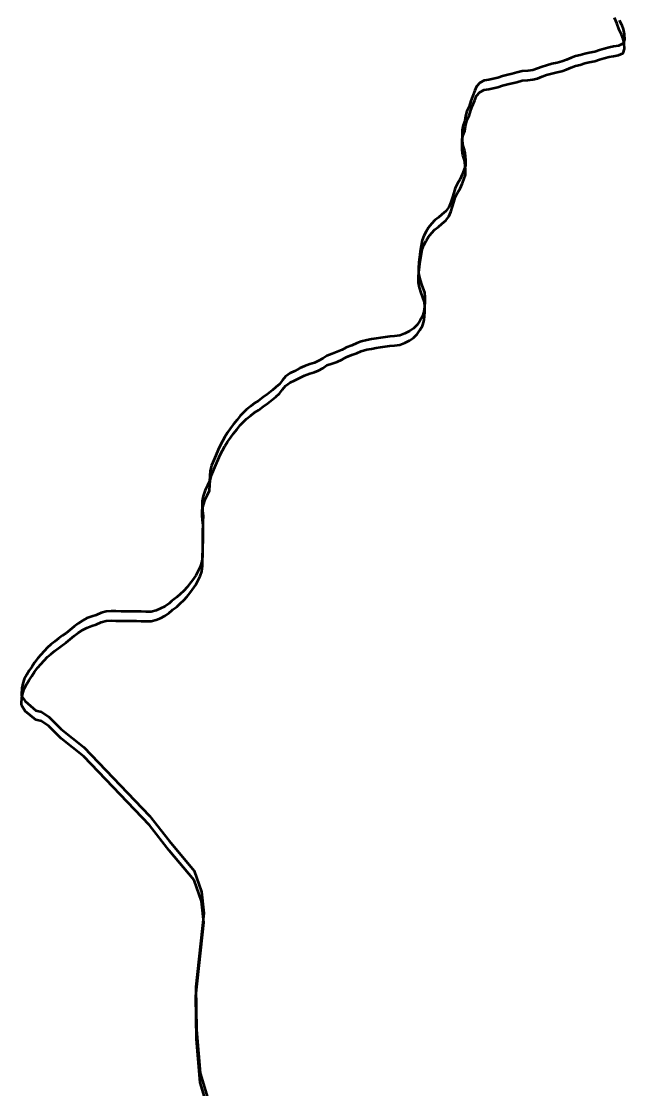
# Model space of a CAD drawing. Extents: x 553962 to 842807, y 8883888 to 9032388.
# Drawn here: x 814722.8 to 814889.9, y 9017414.5 to 9017710.2 of the extents above; entities that cross this region are included whole.
import ezdxf

# ---------------------------------------------------------------- set-up
doc = ezdxf.new("R2010")
doc.units = 0
doc.header["$LTSCALE"] = 200
for name, color, linetype, lineweight in [('24', 7, 'Continuous', 25), ('28', 7, 'Continuous', 53), ('29', 7, 'Continuous', 53)]:
    doc.layers.add(name, color=color, linetype=linetype, lineweight=lineweight)

msp = doc.modelspace()

# ---------------------------------------------------------------- linework, layer by layer
at = {"layer": '24', "lineweight": 53}
for points in [[(814888.4, 9017710.5), (814889, 9017709.3), (814889.5, 9017708), (814889.8, 9017706.7), (814889.9, 9017705.2), (814889.5, 9017704.1), (814888.2, 9017703.4), (814886.8, 9017703.2), (814885.6, 9017703), (814884.2, 9017702.6), (814882.9, 9017702.2), (814881.6, 9017701.8), (814880.1, 9017701.5), (814878.9, 9017701.2), (814877.6, 9017700.8), (814876.3, 9017700.6), (814875.1, 9017700.1), (814873.8, 9017699.5), (814872.5, 9017699.1), (814871.2, 9017698.7), (814869.7, 9017698.4), (814868.3, 9017698), (814867.1, 9017697.6), (814865.8, 9017697.1), (814864.5, 9017696.7), (814863.1, 9017696.5), (814861.5, 9017696.4), (814860, 9017696), (814858.7, 9017695.7), (814857.5, 9017695.4), (814856.1, 9017695), (814854.8, 9017694.6), (814853.5, 9017694.3)], [(814853.5, 9017694.3), (814852.3, 9017694), (814851, 9017693.8), (814849.8, 9017693.2), (814848.9, 9017692.2), (814848.4, 9017691), (814847.8, 9017689.4), (814847.3, 9017688.2), (814846.8, 9017686.6), (814846.2, 9017685.3), (814845.8, 9017683.9), (814845.6, 9017682.6), (814845.2, 9017681.4), (814844.9, 9017680.1), (814844.9, 9017678.5), (814844.9, 9017677.1), (814845.1, 9017675.7), (814845.5, 9017674.3), (814845.7, 9017672.9), (814845.8, 9017671.6), (814845.8, 9017670.3), (814845.4, 9017669), (814844.9, 9017667.8), (814844.3, 9017666.5), (814843.6, 9017665.3), (814843, 9017664), (814842.6, 9017662.7), (814842.2, 9017661.5), (814841.8, 9017660.1), (814841.2, 9017658.7), (814840.4, 9017657.6), (814839.3, 9017656.7), (814838.3, 9017655.9), (814837.3, 9017655.1), (814836.4, 9017654.1), (814835.6, 9017653.1), (814834.9, 9017652)], [(814834.9, 9017652), (814834.3, 9017650.8), (814833.8, 9017649.6), (814833.5, 9017648), (814833.3, 9017646.4), (814833.1, 9017644.8), (814832.9, 9017643.4), (814832.8, 9017641.8), (814832.8, 9017640.4), (814833.1, 9017639.1), (814833.5, 9017637.6), (814834, 9017636.3), (814834.5, 9017635.1), (814834.6, 9017633.8), (814834.6, 9017632.5), (814834.5, 9017631), (814834.3, 9017629.7), (814833.9, 9017628.5), (814833.2, 9017627.2), (814832.4, 9017626.1), (814831.4, 9017625.1), (814830.3, 9017624.4), (814829, 9017623.7), (814827.6, 9017623.2), (814826.2, 9017623), (814824.9, 9017622.9), (814823.6, 9017622.7), (814822.3, 9017622.5), (814821.1, 9017622.3), (814819.8, 9017622.1), (814818.5, 9017621.9), (814816.9, 9017621.5), (814815.7, 9017621), (814814.3, 9017620.4), (814812.8, 9017619.8), (814811.7, 9017619.2), (814810.3, 9017618.6), (814808.9, 9017618.1), (814807.4, 9017617.5), (814806.3, 9017616.8), (814805.1, 9017616.1), (814804, 9017615.6), (814802.7, 9017615.2), (814801.2, 9017614.7), (814799.9, 9017614.1), (814798.5, 9017613.3), (814797.3, 9017612.7), (814796, 9017611.8), (814795.1, 9017610.8), (814794.3, 9017609.7), (814793.3, 9017608.8), (814792.4, 9017608), (814791, 9017606.9), (814789.8, 9017606.1), (814788.5, 9017605.1), (814787.4, 9017604.4), (814786.4, 9017603.6), (814785.2, 9017602.7), (814784.3, 9017601.8), (814783.4, 9017600.9), (814782.6, 9017599.8), (814781.6, 9017598.6), (814780.7, 9017597.5), (814779.9, 9017596.3), (814779.2, 9017595.1)], [(814779.2, 9017595.1), (814778.5, 9017593.9), (814777.9, 9017592.7), (814777.3, 9017591.5), (814776.7, 9017589.9), (814776.1, 9017588.6), (814775.5, 9017587.1), (814775.1, 9017585.7), (814775, 9017584.3), (814774.9, 9017582.8), (814774.4, 9017581.6), (814773.7, 9017580.3), (814773.2, 9017578.6), (814772.9, 9017577.3), (814772.9, 9017576), (814773, 9017574.6), (814773.2, 9017573.2), (814773.1, 9017571.6), (814773.1, 9017570.2), (814773.1, 9017568.8), (814773.1, 9017567.5), (814773.1, 9017566.2), (814773, 9017564.8), (814773, 9017563.3), (814773, 9017561.9), (814772.8, 9017560.5), (814772.3, 9017559.1), (814771.7, 9017557.8), (814771.1, 9017556.7), (814770.2, 9017555.4), (814769.5, 9017554.4), (814768.7, 9017553.4), (814767.8, 9017552.4), (814766.8, 9017551.5), (814765.9, 9017550.7), (814764.8, 9017549.8), (814764.5, 9017549.6)], [(814764.5, 9017549.6), (814763.7, 9017548.9), (814762.5, 9017548.1), (814761.3, 9017547.5), (814760.1, 9017547), (814758.8, 9017546.6), (814757.3, 9017546.6), (814756, 9017546.7), (814754.7, 9017546.7), (814753.3, 9017546.7), (814751.8, 9017546.7), (814750.4, 9017546.7), (814749, 9017546.8), (814747.7, 9017546.8), (814746.3, 9017546.7), (814744.9, 9017546.3), (814743.5, 9017545.7), (814742.3, 9017545.3), (814740.9, 9017544.8), (814739.8, 9017544.2), (814738.5, 9017543.4), (814737.4, 9017542.5), (814736.3, 9017541.6), (814735.2, 9017540.7), (814734.2, 9017540), (814733.1, 9017539.2), (814732.1, 9017538.4), (814731, 9017537.5), (814730, 9017536.7), (814729.1, 9017535.7), (814728.2, 9017534.7), (814727.4, 9017533.8), (814726.4, 9017532.6), (814725.7, 9017531.4), (814725, 9017530.3), (814724.3, 9017529.2), (814723.6, 9017527.9), (814723.2, 9017526.7), (814722.9, 9017525.4), (814722.8, 9017523.8), (814722.8, 9017523.3)], [(814722.8, 9017523.3), (814723.9, 9017521.8), (814726.8, 9017519.3), (814728.4, 9017518.9), (814730.4, 9017517.5), (814733.8, 9017514.1), (814740.1, 9017509.1), (814758.3, 9017490.1), (814763.7, 9017483.1), (814770.7, 9017474.8), (814772.7, 9017469), (814773.3, 9017463.1), (814771.1, 9017442.7), (814771.3, 9017430.8), (814772.3, 9017418.8), (814774.4, 9017412)]]:
    msp.add_lwpolyline(points, dxfattribs=at)
at = {"layer": '28'}
for points in [[(814853.5, 9017691.7), (814854.8, 9017692), (814856.1, 9017692.4), (814857.5, 9017692.8), (814858.7, 9017693.1), (814860, 9017693.4), (814861.5, 9017693.8), (814863.1, 9017693.9), (814864.5, 9017694.1), (814865.8, 9017694.4), (814867.1, 9017694.9), (814868.3, 9017695.4), (814869.7, 9017695.8), (814871.2, 9017696.1), (814872.5, 9017696.4), (814873.8, 9017696.9), (814875.1, 9017697.4), (814876.3, 9017697.9), (814877.6, 9017698.2), (814878.9, 9017698.6), (814880.1, 9017698.9), (814881.6, 9017699.2), (814882.9, 9017699.6), (814884.2, 9017700), (814885.6, 9017700.4), (814886.8, 9017700.6), (814888.2, 9017700.8), (814889.5, 9017701.4), (814889.9, 9017702.6), (814889.8, 9017704.1), (814889.5, 9017705.4), (814889, 9017706.6), (814888.4, 9017707.9), (814887.7, 9017709.7), (814887.1, 9017711.2)], [(814834.9, 9017649.4), (814835.6, 9017650.5), (814836.4, 9017651.5), (814837.3, 9017652.5), (814838.3, 9017653.3), (814839.3, 9017654.1), (814840.4, 9017655), (814841.2, 9017656.1), (814841.8, 9017657.4), (814842.2, 9017658.9), (814842.6, 9017660.1), (814843, 9017661.4), (814843.6, 9017662.7), (814844.3, 9017663.9), (814844.9, 9017665.2), (814845.4, 9017666.4), (814845.8, 9017667.7), (814845.8, 9017669), (814845.7, 9017670.3), (814845.5, 9017671.7), (814845.1, 9017673.1), (814844.9, 9017674.5), (814844.9, 9017675.9), (814844.9, 9017677.5), (814845.2, 9017678.8), (814845.6, 9017679.9), (814845.8, 9017681.2), (814846.2, 9017682.7), (814846.8, 9017684), (814847.3, 9017685.6), (814847.8, 9017686.8), (814848.4, 9017688.4), (814848.9, 9017689.6), (814849.8, 9017690.6), (814851, 9017691.2), (814852.3, 9017691.4), (814853.5, 9017691.7)], [(814779.2, 9017592.5), (814779.9, 9017593.7), (814780.7, 9017594.8), (814781.6, 9017596), (814782.6, 9017597.2), (814783.4, 9017598.3), (814784.3, 9017599.2), (814785.2, 9017600.1), (814786.4, 9017601), (814787.4, 9017601.8), (814788.5, 9017602.5), (814789.8, 9017603.5), (814791, 9017604.3), (814792.4, 9017605.4), (814793.3, 9017606.2), (814794.3, 9017607.1), (814795.1, 9017608.2), (814796, 9017609.2), (814797.3, 9017610.1), (814798.5, 9017610.7), (814799.9, 9017611.4), (814801.2, 9017612.1), (814802.7, 9017612.6), (814804, 9017613), (814805.1, 9017613.5), (814806.3, 9017614.1), (814807.4, 9017614.9), (814808.9, 9017615.4), (814810.3, 9017615.9), (814811.7, 9017616.5), (814812.8, 9017617.2), (814814.3, 9017617.8), (814815.7, 9017618.3), (814816.9, 9017618.8), (814818.5, 9017619.3), (814819.8, 9017619.5), (814821.1, 9017619.7), (814822.3, 9017619.9), (814823.6, 9017620.1), (814824.9, 9017620.3), (814826.2, 9017620.4), (814827.6, 9017620.6), (814829, 9017621.1), (814830.3, 9017621.8), (814831.4, 9017622.5), (814832.4, 9017623.5), (814833.2, 9017624.6), (814833.9, 9017625.8), (814834.3, 9017627), (814834.5, 9017628.4), (814834.6, 9017629.8), (814834.6, 9017631.1), (814834.5, 9017632.4), (814834, 9017633.7), (814833.5, 9017635), (814833.1, 9017636.5), (814832.8, 9017637.8), (814832.8, 9017639.2), (814832.9, 9017640.8), (814833.1, 9017642.2), (814833.3, 9017643.8), (814833.5, 9017645.3), (814833.8, 9017647), (814834.3, 9017648.2), (814834.9, 9017649.4)], [(814764.5, 9017547), (814764.8, 9017547.2), (814765.9, 9017548), (814766.8, 9017548.9), (814767.8, 9017549.8), (814768.7, 9017550.8), (814769.5, 9017551.8), (814770.2, 9017552.8), (814771.1, 9017554.1), (814771.7, 9017555.2), (814772.3, 9017556.5), (814772.8, 9017557.8), (814773, 9017559.3), (814773, 9017560.7), (814773, 9017562.2), (814773.1, 9017563.6), (814773.1, 9017564.8), (814773.1, 9017566.2), (814773.1, 9017567.6), (814773.1, 9017569), (814773.2, 9017570.6), (814773, 9017572), (814772.9, 9017573.3), (814772.9, 9017574.7), (814773.2, 9017576), (814773.7, 9017577.7), (814774.4, 9017579), (814774.9, 9017580.2), (814775, 9017581.7), (814775.1, 9017583.1), (814775.5, 9017584.5), (814776.1, 9017586), (814776.7, 9017587.3), (814777.3, 9017588.8), (814777.9, 9017590.1), (814778.5, 9017591.3), (814779.2, 9017592.5)], [(814722.8, 9017520.7), (814722.8, 9017521.2), (814722.9, 9017522.8), (814723.2, 9017524.1), (814723.6, 9017525.3), (814724.3, 9017526.6), (814725, 9017527.7), (814725.7, 9017528.8), (814726.4, 9017530), (814727.4, 9017531.2), (814728.2, 9017532.1), (814729.1, 9017533.1), (814730, 9017534.1), (814731, 9017534.9), (814732.1, 9017535.8), (814733.1, 9017536.5), (814734.2, 9017537.4), (814735.2, 9017538.1), (814736.3, 9017539), (814737.4, 9017539.9), (814738.5, 9017540.8), (814739.8, 9017541.6), (814740.9, 9017542.2), (814742.3, 9017542.7), (814743.5, 9017543.1), (814744.9, 9017543.7), (814746.3, 9017544.1), (814747.7, 9017544.2), (814749, 9017544.1), (814750.4, 9017544.1), (814751.8, 9017544.1), (814753.3, 9017544.1), (814754.7, 9017544.1), (814756, 9017544), (814757.3, 9017544), (814758.8, 9017544), (814760.1, 9017544.4), (814761.3, 9017544.8), (814762.5, 9017545.5), (814763.7, 9017546.3), (814764.5, 9017547)], [(814774.4, 9017409.4), (814772.3, 9017416.2), (814771.3, 9017428.2), (814771.1, 9017440.1), (814773.3, 9017460.5), (814772.7, 9017466.4), (814770.7, 9017472.2), (814763.7, 9017480.5), (814758.3, 9017487.5), (814740.1, 9017506.5), (814733.8, 9017511.5), (814730.4, 9017514.9), (814728.4, 9017516.3), (814726.8, 9017516.7), (814723.9, 9017519.1), (814722.8, 9017520.7)]]:
    msp.add_lwpolyline(points, dxfattribs=at)
at = {"layer": '29'}
for points in [[(814888.4, 9017710.5), (814889, 9017709.3), (814889.5, 9017708), (814889.8, 9017706.7), (814889.9, 9017705.2), (814889.5, 9017704.1), (814888.2, 9017703.4), (814886.8, 9017703.2), (814885.6, 9017703), (814884.2, 9017702.6), (814882.9, 9017702.2), (814881.6, 9017701.8), (814880.1, 9017701.5), (814878.9, 9017701.2), (814877.6, 9017700.8), (814876.3, 9017700.6), (814875.1, 9017700.1), (814873.8, 9017699.5), (814872.5, 9017699.1), (814871.2, 9017698.7), (814869.7, 9017698.4), (814868.3, 9017698), (814867.1, 9017697.6), (814865.8, 9017697.1), (814864.5, 9017696.7), (814863.1, 9017696.5), (814861.5, 9017696.4), (814860, 9017696), (814858.7, 9017695.7), (814857.5, 9017695.4), (814856.1, 9017695), (814854.8, 9017694.6), (814853.5, 9017694.3)], [(814853.5, 9017694.3), (814852.3, 9017694), (814851, 9017693.8), (814849.8, 9017693.2), (814848.9, 9017692.2), (814848.4, 9017691), (814847.8, 9017689.4), (814847.3, 9017688.2), (814846.8, 9017686.6), (814846.2, 9017685.3), (814845.8, 9017683.9), (814845.6, 9017682.6), (814845.2, 9017681.4), (814844.9, 9017680.1), (814844.9, 9017678.5), (814844.9, 9017677.1), (814845.1, 9017675.7), (814845.5, 9017674.3), (814845.7, 9017672.9), (814845.8, 9017671.6), (814845.8, 9017670.3), (814845.4, 9017669), (814844.9, 9017667.8), (814844.3, 9017666.5), (814843.6, 9017665.3), (814843, 9017664), (814842.6, 9017662.7), (814842.2, 9017661.5), (814841.8, 9017660.1), (814841.2, 9017658.7), (814840.4, 9017657.6), (814839.3, 9017656.7), (814838.3, 9017655.9), (814837.3, 9017655.1), (814836.4, 9017654.1), (814835.6, 9017653.1), (814834.9, 9017652)], [(814834.9, 9017652), (814834.3, 9017650.8), (814833.8, 9017649.6), (814833.5, 9017648), (814833.3, 9017646.4), (814833.1, 9017644.8), (814832.9, 9017643.4), (814832.8, 9017641.8), (814832.8, 9017640.4), (814833.1, 9017639.1), (814833.5, 9017637.6), (814834, 9017636.3), (814834.5, 9017635.1), (814834.6, 9017633.8), (814834.6, 9017632.5), (814834.5, 9017631), (814834.3, 9017629.7), (814833.9, 9017628.5), (814833.2, 9017627.2), (814832.4, 9017626.1), (814831.4, 9017625.1), (814830.3, 9017624.4), (814829, 9017623.7), (814827.6, 9017623.2), (814826.2, 9017623), (814824.9, 9017622.9), (814823.6, 9017622.7), (814822.3, 9017622.5), (814821.1, 9017622.3), (814819.8, 9017622.1), (814818.5, 9017621.9), (814816.9, 9017621.5), (814815.7, 9017621), (814814.3, 9017620.4), (814812.8, 9017619.8), (814811.7, 9017619.2), (814810.3, 9017618.6), (814808.9, 9017618.1), (814807.4, 9017617.5), (814806.3, 9017616.8), (814805.1, 9017616.1), (814804, 9017615.6), (814802.7, 9017615.2), (814801.2, 9017614.7), (814799.9, 9017614.1), (814798.5, 9017613.3), (814797.3, 9017612.7), (814796, 9017611.8), (814795.1, 9017610.8), (814794.3, 9017609.7), (814793.3, 9017608.8), (814792.4, 9017608), (814791, 9017606.9), (814789.8, 9017606.1), (814788.5, 9017605.1), (814787.4, 9017604.4), (814786.4, 9017603.6), (814785.2, 9017602.7), (814784.3, 9017601.8), (814783.4, 9017600.9), (814782.6, 9017599.8), (814781.6, 9017598.6), (814780.7, 9017597.5), (814779.9, 9017596.3), (814779.2, 9017595.1)], [(814779.2, 9017595.1), (814778.5, 9017593.9), (814777.9, 9017592.7), (814777.3, 9017591.5), (814776.7, 9017589.9), (814776.1, 9017588.6), (814775.5, 9017587.1), (814775.1, 9017585.7), (814775, 9017584.3), (814774.9, 9017582.8), (814774.4, 9017581.6), (814773.7, 9017580.3), (814773.2, 9017578.6), (814772.9, 9017577.3), (814772.9, 9017576), (814773, 9017574.6), (814773.2, 9017573.2), (814773.1, 9017571.6), (814773.1, 9017570.2), (814773.1, 9017568.8), (814773.1, 9017567.5), (814773.1, 9017566.2), (814773, 9017564.8), (814773, 9017563.3), (814773, 9017561.9), (814772.8, 9017560.5), (814772.3, 9017559.1), (814771.7, 9017557.8), (814771.1, 9017556.7), (814770.2, 9017555.4), (814769.5, 9017554.4), (814768.7, 9017553.4), (814767.8, 9017552.4), (814766.8, 9017551.5), (814765.9, 9017550.7), (814764.8, 9017549.8), (814764.5, 9017549.6)], [(814764.5, 9017549.6), (814763.7, 9017548.9), (814762.5, 9017548.1), (814761.3, 9017547.5), (814760.1, 9017547), (814758.8, 9017546.6), (814757.3, 9017546.6), (814756, 9017546.7), (814754.7, 9017546.7), (814753.3, 9017546.7), (814751.8, 9017546.7), (814750.4, 9017546.7), (814749, 9017546.8), (814747.7, 9017546.8), (814746.3, 9017546.7), (814744.9, 9017546.3), (814743.5, 9017545.7), (814742.3, 9017545.3), (814740.9, 9017544.8), (814739.8, 9017544.2), (814738.5, 9017543.4), (814737.4, 9017542.5), (814736.3, 9017541.6), (814735.2, 9017540.7), (814734.2, 9017540), (814733.1, 9017539.2), (814732.1, 9017538.4), (814731, 9017537.5), (814730, 9017536.7), (814729.1, 9017535.7), (814728.2, 9017534.7), (814727.4, 9017533.8), (814726.4, 9017532.6), (814725.7, 9017531.4), (814725, 9017530.3), (814724.3, 9017529.2), (814723.6, 9017527.9), (814723.2, 9017526.7), (814722.9, 9017525.4), (814722.8, 9017523.8), (814722.8, 9017523.3)], [(814722.8, 9017523.3), (814723.9, 9017521.8), (814726.8, 9017519.3), (814728.4, 9017518.9), (814730.4, 9017517.5), (814733.8, 9017514.1), (814740.1, 9017509.1), (814758.3, 9017490.1), (814763.7, 9017483.1), (814770.7, 9017474.8), (814772.7, 9017469), (814773.3, 9017463.1), (814771.1, 9017442.7), (814771.3, 9017430.8), (814772.3, 9017418.8), (814774.4, 9017412)]]:
    msp.add_lwpolyline(points, dxfattribs=at)

doc.saveas('drawing.dxf')
